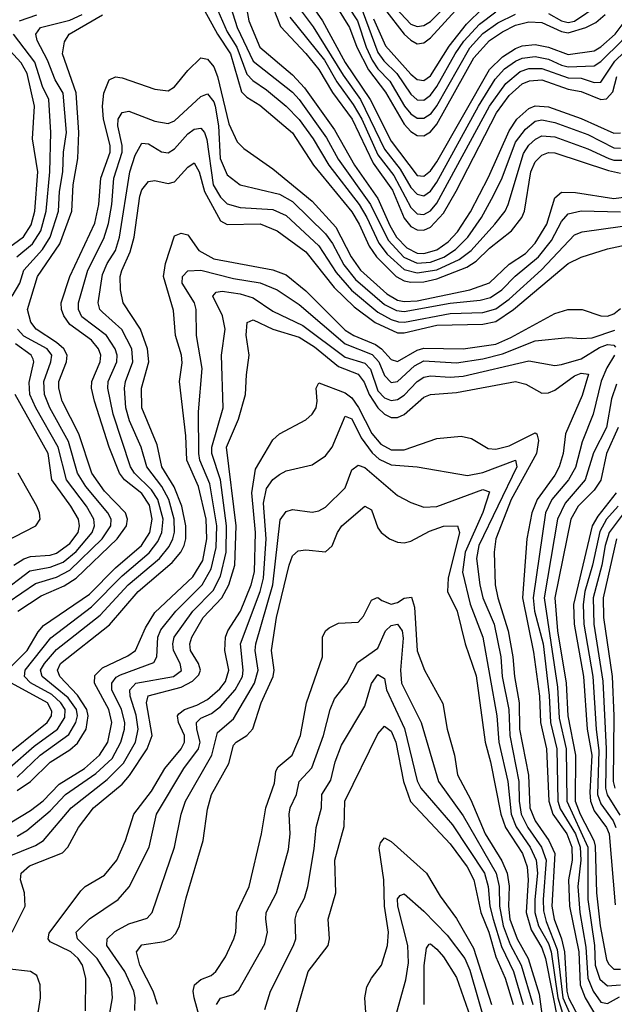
# Model space of a CAD drawing. Header units: inches. Extents: x 990535 to 1117859, y 769386 to 892122.
# Tile 1006 of 1056: x 1087737 to 1089551, y 845690 to 848694. Entities that reach past the tile are written whole.
import ezdxf

# ---------------------------------------------------------------- set-up
doc = ezdxf.new("R2010")
doc.units = ezdxf.units.IN
doc.header["$MEASUREMENT"] = 0
doc.layers.add('B0884', color=7, linetype='Continuous')

msp = doc.modelspace()

# ---------------------------------------------------------------- linework, layer by layer
at = {"layer": 'B0884', "color": 5}
for points, elevation in [([(1088867.3, 848747.3), (1088930, 848680.5), (1088950, 848672.5), (1088970, 848676), (1088990, 848688.5), (1089130, 848827)], 4040), ([(1088662, 848802), (1088742.9, 848670), (1088766.1, 848610), (1088801.1, 848541.1), (1088853.1, 848473.1), (1088910, 848374.8), (1088930, 848352.9), (1088950, 848340.2), (1088970, 848339), (1088990, 848352), (1089010, 848374.9), (1089122.6, 848577.4), (1089170, 848629.8), (1089210, 848656.8), (1089250, 848677.3), (1089290, 848686.9), (1089330, 848684.7), (1089390, 848657.8), (1089410, 848653.6), (1089463.8, 848670), (1089494.5, 848685.5), (1089523.5, 848710)], 3920), ([(1088689.3, 848810), (1088767.7, 848690), (1088794.4, 848610), (1088812.8, 848570), (1088830, 848543.8), (1088866.2, 848506.2), (1088911.2, 848430), (1088930, 848406.5), (1088950, 848393.4), (1088970, 848392.9), (1088992.2, 848407.8), (1089010, 848431.2), (1089110, 848607.5), (1089150, 848651.4), (1089195.6, 848684.4), (1089250, 848710.8)], 3940), ([(1088421.8, 848770), (1088436, 848690), (1088469.7, 848609.7), (1088570, 848525.4), (1088606.4, 848486.4), (1088697.6, 848357.6), (1088759.1, 848250), (1088830, 848148.2), (1088866.1, 848066.1), (1088887, 848030), (1088917.8, 847997.8), (1088950, 847981.8), (1088970, 847980.4), (1089010, 847991.8), (1089044.2, 848015.9), (1089073, 848047), (1089112.3, 848107.7), (1089166.9, 848213.1), (1089230, 848354.3), (1089254.1, 848390), (1089290, 848422.9), (1089310, 848431.1), (1089350, 848428), (1089450, 848392.2), (1089550, 848348.1), (1089570, 848348.7)], 3780), ([(1088850, 848727.3), (1088910, 848649.5), (1088930, 848630.8), (1088950, 848620.4), (1088970, 848623.1), (1088990, 848638.9), (1089110, 848770.4)], 4020), ([(1088290, 848741.9), (1088341.1, 848650), (1088380.5, 848590), (1088413.7, 848473.7), (1088430, 848457.5), (1088470, 848432.7), (1088570, 848349.1), (1088633.9, 848250), (1088750, 848107.6), (1088772.7, 848070), (1088803.1, 848003.1), (1088825.4, 847970), (1088885.8, 847910), (1088910, 847897.2), (1088930, 847892.8), (1088970, 847894.4), (1089010, 847903.3), (1089101.6, 847938.4), (1089130, 847956.9), (1089170, 847996.5), (1089237.8, 848050), (1089269.1, 848090), (1089277.6, 848110), (1089296.4, 848230), (1089310, 848260.3), (1089330, 848280.7), (1089350, 848288.6), (1089370, 848287.9), (1089533.3, 848233.3), (1089570, 848226)], 3720), ([(1088374.4, 848754.4), (1088400.5, 848670), (1088450, 848567.5), (1088570, 848472.5), (1088590, 848450.6), (1088673.6, 848333.6), (1088708.4, 848268.4), (1088807.9, 848130), (1088861.2, 848021.2), (1088909.2, 847969.2), (1088950, 847951.1), (1088990, 847953.9), (1089030.7, 847969.3), (1089067.1, 847992.9), (1089103.9, 848030), (1089145.6, 848090), (1089182.9, 848157.1), (1089208.6, 848211.4), (1089250, 848320.2), (1089279.9, 848360.1), (1089310, 848384.3), (1089330, 848388.6), (1089370, 848379.8), (1089470, 848343.6), (1089550, 848303.1), (1089570, 848301.7)], 3760), ([(1088619.1, 848750), (1088661.4, 848690), (1088730, 848562.9), (1088806.7, 848450), (1088870, 848323.2), (1088950, 848218.8), (1088970, 848216.6), (1088990, 848232.5), (1089010, 848260.5), (1089170, 848542), (1089210, 848580.7), (1089250, 848605.6), (1089270, 848613.9), (1089310, 848617.6), (1089350, 848609.5), (1089410, 848587.8), (1089490, 848599), (1089510, 848611.1), (1089553.6, 848650), (1089630, 848751.3)], 3880), ([(1089350, 848713), (1089390, 848690), (1089410, 848685.2), (1089430, 848689.5), (1089501.7, 848738.3)], 3940), ([(1087714.6, 847850), (1087737.5, 847890), (1087749.8, 847930.2), (1087807.4, 847992.6), (1087830.7, 848030), (1087855.3, 848110), (1087858.6, 848170), (1087869.2, 848230), (1087871.4, 848290), (1087879.9, 848350), (1087870.2, 848470), (1087845.8, 848510), (1087822.5, 848570), (1087791, 848630), (1087786.4, 848650), (1087801.1, 848670), (1087890, 848692.4), (1087927.7, 848710)], 3740), ([(1087731.3, 846890), (1087803.2, 846936.8), (1087873.1, 846966.9), (1087910, 846990.2), (1088034.8, 847110), (1088063.2, 847150), (1088066, 847170), (1088059.8, 847190), (1087996, 847256), (1087957.1, 847310), (1087917.7, 847430), (1087866.7, 847530), (1087856.6, 847570), (1087856.9, 847590), (1087880.4, 847650), (1087882.6, 847670), (1087872.2, 847690), (1087850, 847709.4), (1087787.2, 847750), (1087771, 847771), (1087761.3, 847810), (1087791.8, 847910), (1087859.7, 848010), (1087896.4, 848110), (1087900, 848190), (1087915.2, 848270), (1087917.8, 848350), (1087910, 848470.8), (1087868.2, 848590), (1087874.2, 848625.8), (1087888, 848650), (1087990, 848708.9)], 3720), ([(1087736.9, 848690), (1087790, 848708.1)], 3760), ([(1088342, 848722), (1088370, 848657.2), (1088400, 848610), (1088430, 848527.4), (1088448.3, 848508.4), (1088490, 848480.1), (1088550, 848429.5), (1088590, 848389.8), (1088632.8, 848330), (1088680, 848250), (1088772.4, 848130), (1088796.4, 848090), (1088832.4, 848012.4), (1088858.2, 847978.1), (1088910, 847932.2), (1088950, 847921.1), (1089010, 847931.2), (1089078, 847962), (1089114.6, 847990), (1089187.1, 848070), (1089218.6, 848110), (1089227.4, 848130), (1089274.2, 848285.8), (1089290, 848311), (1089310.3, 848329.7), (1089330, 848339), (1089370, 848336.8), (1089470, 848299.6), (1089534.4, 848270), (1089550, 848264.9), (1089575.1, 848264.9)], 3740), ([(1088511, 848730), (1088532.6, 848672.6), (1088610, 848590.6), (1088650, 848541.4), (1088691.5, 848471.5), (1088751, 848390), (1088815.7, 848255.7), (1088874.1, 848174.1), (1088910, 848088.6), (1088930, 848063.3), (1088950, 848052.8), (1088970, 848051.8), (1088990, 848060.7), (1089030, 848103.9), (1089069, 848171), (1089192, 848410), (1089230, 848462), (1089270, 848498.1), (1089292.5, 848507.6), (1089330, 848510), (1089410, 848481.9), (1089450, 848474.5), (1089510, 848449.8), (1089527.8, 848452.2), (1089546.2, 848473.8), (1089559.2, 848520.8)], 3820), ([(1088590, 848728.6), (1088632.3, 848672.3), (1088724.2, 848524.2), (1088777, 848450), (1088850, 848298.6), (1088897.6, 848237.6), (1088930, 848181.7), (1088950, 848161.2), (1088970, 848156.7), (1088990, 848171), (1089010, 848198.3), (1089136.5, 848430), (1089187.9, 848512.1), (1089216.5, 848543.5), (1089250, 848567.3), (1089270, 848576.6), (1089310, 848581.7), (1089350, 848573.6), (1089390, 848554.8), (1089410, 848550.2), (1089490, 848553.1), (1089510, 848565.8), (1089575.5, 848630), (1089653.3, 848726.7)], 3860), ([(1088782.5, 848722.5), (1088830, 848594.1), (1088848.5, 848568.5), (1088887.8, 848530), (1088930, 848466.3), (1088950, 848449.1), (1088970, 848448.5), (1088990, 848463.7), (1089010, 848489.5), (1089065.6, 848590), (1089092.1, 848627.9), (1089139.6, 848680.4), (1089190, 848717.6)], 3960), ([(1088816.5, 848696.5), (1088853.6, 848613.6), (1088930, 848527.3), (1088950, 848511.1), (1088970, 848508.7), (1088990, 848522.3), (1089047.4, 848612.6), (1089100.2, 848679.8), (1089150, 848728.7)], 3980), ([(1088561.4, 848701.4), (1088666.8, 848570), (1088704.5, 848504.5), (1088754.7, 848434.7), (1088780.6, 848390), (1088830, 848281.4), (1088878.2, 848218.1), (1088930, 848120.4), (1088950, 848101.5), (1088970, 848099.8), (1088990, 848111.2), (1089010, 848133.8), (1089170, 848430.1), (1089220.4, 848499.6), (1089264.3, 848535.7), (1089290, 848545), (1089330, 848544.7), (1089410, 848516.5), (1089450, 848515), (1089490, 848502.5), (1089510, 848503.4), (1089552.4, 848567.6), (1089610, 848622), (1089670, 848697.9)], 3840), ([(1087691.8, 847990), (1087748.8, 848031.2), (1087772.5, 848067.5), (1087783.4, 848110), (1087792.2, 848230), (1087776.8, 848330), (1087782.9, 848430), (1087760.1, 848530), (1087741.9, 848561.9), (1087660.3, 848650)], 3780), ([(1087728.5, 847970), (1087776.3, 848010), (1087801.7, 848050), (1087818.5, 848110), (1087829.8, 848230), (1087831.9, 848350), (1087826.1, 848450), (1087806.6, 848490), (1087783.7, 848563.7), (1087718.1, 848650)], 3760), ([(1087699.7, 846710), (1087760.5, 846770), (1087793.4, 846826.6), (1087810, 846845.8), (1087950, 846941.3), (1088030, 847021.8), (1088108.6, 847090), (1088134.7, 847130), (1088141.6, 847170), (1088132.9, 847212.9), (1088110, 847248.3), (1088057.3, 847290), (1088042, 847310), (1088010.1, 847390.1), (1087965.6, 847530), (1087956.9, 847570), (1087957.5, 847590), (1087982.8, 847650), (1087984.7, 847670), (1087978.1, 847690), (1087956.4, 847716.4), (1087890, 847763.8), (1087871.5, 847790), (1087865.1, 847810), (1087863.9, 847830), (1087890.2, 847910), (1087966.9, 848073.1), (1087978.4, 848130), (1087984.5, 848210), (1088013.2, 848290), (1088013.4, 848310), (1087993, 848390), (1087990.2, 848429.8), (1087993.8, 848470), (1088010, 848510.1), (1088030, 848519.6), (1088050, 848516.5), (1088150, 848481.7), (1088190, 848477.2), (1088210, 848488.9), (1088250, 848539.1), (1088290, 848577.8), (1088310, 848573), (1088330, 848549.5), (1088340.6, 848520.6), (1088375.7, 848375.7), (1088401, 848321), (1088420.9, 848300.9), (1088510, 848238.9), (1088630, 848140.5), (1088701.2, 848061.2), (1088748.6, 847970), (1088777.3, 847930), (1088857.3, 847857.3), (1088890, 847838.5), (1088910, 847833.9), (1088950, 847836.6), (1089110.6, 847869.4), (1089170, 847890.8), (1089230, 847947.8), (1089279.8, 847980.2), (1089310, 848011.8), (1089345.2, 848070), (1089369.6, 848150.4), (1089390, 848167.5), (1089432.9, 848167.1), (1089550, 848148.8), (1089610, 848156.6)], 3680), ([(1087707.7, 846412.3), (1087782, 846478), (1087852.7, 846530), (1087875.3, 846564.8), (1087875.8, 846590), (1087863.3, 846610), (1087834.9, 846634.9), (1087770.5, 846670.5), (1087752.1, 846690), (1087753.8, 846710), (1087832.2, 846807.8), (1087956.9, 846903.1), (1088050, 846997.7), (1088132.5, 847067.5), (1088158.3, 847101.7), (1088170.7, 847130), (1088174.6, 847170), (1088158.5, 847230), (1088139.9, 847259.8), (1088088, 847310), (1088075.7, 847330), (1088022, 847490), (1088006.4, 847570), (1088007.6, 847590), (1088033.2, 847650), (1088034.3, 847670), (1088028.4, 847690), (1088002.4, 847730), (1087927.2, 847787.2), (1087917, 847810), (1087916.4, 847830), (1087945, 847930), (1087994, 848026), (1088008.1, 848071.9), (1088018.9, 848130), (1088024.4, 848210), (1088049.6, 848290), (1088050.1, 848310.1), (1088036.4, 848370), (1088038.1, 848390), (1088050, 848410.6), (1088070, 848414.6), (1088150, 848384.2), (1088190, 848377.6), (1088210, 848385.2), (1088290, 848459.4), (1088310, 848467.7), (1088330, 848443.1), (1088333.8, 848430), (1088343.3, 848370), (1088349.1, 848270), (1088370, 848220.4), (1088410.2, 848190), (1088530, 848161.6), (1088570, 848139.4), (1088670, 848040.7), (1088691.3, 848011.3), (1088725.6, 847945.6), (1088761.3, 847901.3), (1088850, 847825.3), (1088887, 847807), (1088910, 847803.3), (1089050, 847828.7), (1089141.9, 847838.1), (1089173.2, 847846.8), (1089208.1, 847870), (1089248.2, 847911.8), (1089319.8, 847970), (1089359.9, 848020.1), (1089390, 848078.1), (1089410, 848101.5), (1089450, 848110.6), (1089570, 848107.3)], 3660), ([(1087730, 846383.2), (1087800.2, 846450), (1087886.9, 846513.1), (1087909, 846550), (1087913.2, 846570), (1087910.8, 846590), (1087885.5, 846625.5), (1087806.3, 846690), (1087801.3, 846710), (1087813.1, 846730), (1087850, 846772.5), (1087982.6, 846877.4), (1088068, 846970), (1088163.9, 847050), (1088193.2, 847086.8), (1088204.6, 847110), (1088209.6, 847130.4), (1088208.6, 847170), (1088191.8, 847230), (1088171.3, 847270), (1088125, 847330), (1088108.1, 847390), (1088072.2, 847470), (1088061.1, 847510), (1088056.7, 847570), (1088060, 847590), (1088082.9, 847650), (1088079.3, 847690), (1088048.9, 847748.9), (1087990, 847801.1), (1087982.3, 847810), (1087976.6, 847830), (1087990, 847916.6), (1088004.3, 847950), (1088029.2, 847990), (1088042.1, 848030), (1088073.7, 848230), (1088090, 848280.1), (1088110, 848316.8), (1088130, 848314.9), (1088170, 848290.6), (1088190, 848288.1), (1088210, 848299.9), (1088250, 848345.6), (1088270, 848359.7), (1088290, 848363.3), (1088300.7, 848350), (1088308.6, 848328.5), (1088327.8, 848190), (1088350, 848152), (1088370, 848132.3), (1088410, 848121), (1088510, 848114.7), (1088550, 848096.1), (1088650, 848003.9), (1088702.2, 847922.2), (1088749.1, 847869.1), (1088830, 847801.9), (1088870, 847779.2), (1088892.4, 847772.4), (1088911.6, 847771.6), (1089050, 847797.6), (1089150, 847800.8), (1089190, 847811.3), (1089230, 847840.8), (1089329.2, 847930.8), (1089430, 848037.9), (1089453, 848047), (1089576.4, 848063.6)], 3640), ([(1087730, 846342.5), (1087770, 846370), (1087830, 846428.7), (1087890, 846466.1), (1087913.3, 846486.7), (1087940.2, 846530), (1087946.2, 846570), (1087942.1, 846590), (1087913.8, 846633.8), (1087860.1, 846690), (1087852.7, 846710), (1087861.8, 846730), (1088011.7, 846848.3), (1088098.8, 846950), (1088202.5, 847037.5), (1088229.2, 847070), (1088239.1, 847090), (1088244.2, 847110), (1088244.5, 847150), (1088232.4, 847210), (1088208.8, 847268.8), (1088171, 847330), (1088156.9, 847396.9), (1088109.7, 847510), (1088109.4, 847570), (1088131.4, 847650), (1088127.1, 847690), (1088105.4, 847750), (1088052.5, 847830), (1088044.5, 847870), (1088044, 847910), (1088048.7, 847928.7), (1088074.5, 847985.5), (1088086.8, 848030), (1088104.2, 848155.8), (1088110, 848175), (1088130, 848200.1), (1088150, 848203.7), (1088190, 848194.4), (1088210, 848199.4), (1088250, 848243.8), (1088270, 848257.2), (1088284.4, 848230), (1088300.8, 848170), (1088350, 848079.9), (1088370, 848069.4), (1088471.3, 848071.3), (1088522.5, 848050), (1088610, 847985.3), (1088697, 847877), (1088757.8, 847817.8), (1088822.1, 847770), (1088890, 847738.8), (1088910, 847739), (1089010, 847762.2), (1089150, 847764.7), (1089190, 847773.6), (1089244.1, 847810), (1089410, 847950.4), (1089450, 847969.2), (1089530, 847994.6), (1089630, 848016.1)], 3620), ([(1087713, 846247), (1087770, 846282), (1087808.7, 846311.3), (1087858.2, 846361.8), (1087934.9, 846410), (1087980.8, 846450), (1088006.7, 846490), (1088018, 846550), (1088009.2, 846590), (1087965.9, 846670), (1087966.9, 846693.1), (1087990, 846716.9), (1088066.9, 846753.1), (1088090.8, 846769.2), (1088121.3, 846838.7), (1088150, 846885.1), (1088265.9, 846994.1), (1088295.7, 847044.3), (1088308.2, 847110), (1088305.9, 847170), (1088283, 847270), (1088246.7, 847350), (1088244.5, 847424.5), (1088224.5, 847590), (1088233.2, 847646.8), (1088231.1, 847670), (1088212.6, 847730), (1088206.5, 847806.5), (1088175.9, 847910), (1088182.3, 847950), (1088210, 848034.1), (1088230, 848043), (1088250, 848037.5), (1088284, 847990), (1088330, 847964.4), (1088510, 847930.8), (1088550, 847915), (1088610, 847866.9), (1088730, 847747.2), (1088756.9, 847730), (1088822.7, 847702.7), (1088840.6, 847690), (1088870, 847657), (1088890, 847650.9), (1088950, 847685.5), (1088970, 847691.8), (1089090, 847689.6), (1089190, 847704), (1089235.8, 847724.2), (1089370, 847797.1), (1089409.6, 847809.6), (1089453, 847810), (1089510, 847790.6), (1089530, 847788.9), (1089550, 847796.3), (1089570, 847812.8)], 3580), ([(1087730, 846203.3), (1087759.5, 846220.5), (1087830, 846281), (1087876.9, 846330), (1087970, 846394.3), (1088019.5, 846440.5), (1088046.2, 846490), (1088057, 846530), (1088057.7, 846550), (1088048.4, 846590), (1088018.2, 846650), (1088018.1, 846670), (1088032, 846688), (1088044.6, 846695.4), (1088146.6, 846733.4), (1088155.7, 846750), (1088158.4, 846810), (1088167.9, 846832.1), (1088213.6, 846890), (1088294.1, 846970), (1088321.7, 847018.3), (1088336.3, 847083.7), (1088338.6, 847150), (1088317.5, 847277.5), (1088286.9, 847350), (1088283.4, 847370), (1088282.4, 847497.6), (1088294.2, 847630), (1088276.5, 847730), (1088275.3, 847810), (1088270.2, 847830.2), (1088233.2, 847890), (1088234, 847910), (1088250, 847927.3), (1088290, 847930.1), (1088390, 847904.2), (1088470.6, 847890.6), (1088522.4, 847870), (1088590, 847825.2), (1088730, 847705.1), (1088812.8, 847672.8), (1088833.1, 847650), (1088850, 847608.2), (1088870, 847587.1), (1088890, 847589.8), (1088941.9, 847638.1), (1088970, 847652.7), (1089070, 847647.3), (1089150, 847659.1), (1089210, 847674.4), (1089310, 847713.9), (1089410, 847724), (1089450, 847720.9), (1089483.8, 847723.8), (1089552.9, 847747.1)], 3560), ([(1087700.2, 846139.8), (1087785.2, 846174.8), (1087809.7, 846190.3), (1087894.5, 846290), (1088004.3, 846375.7), (1088054.1, 846425.9), (1088090.2, 846490), (1088098.7, 846530), (1088092.6, 846572.6), (1088074.5, 846630), (1088073.5, 846650), (1088091.9, 846670), (1088206.3, 846690), (1088231.2, 846708.8), (1088226.8, 846730), (1088206.5, 846770), (1088204.2, 846790), (1088208.6, 846810), (1088265.9, 846890), (1088327.4, 846952.6), (1088350, 846996.3), (1088366.9, 847070), (1088368.5, 847150), (1088350.1, 847290.1), (1088323.8, 847370), (1088323.4, 847390), (1088358, 847510), (1088353.2, 847670), (1088364, 847750), (1088356.1, 847790), (1088326.5, 847850), (1088337, 847863), (1088354.8, 847865.2), (1088410, 847857.4), (1088450, 847845.7), (1088510, 847804.5), (1088601, 847761), (1088730, 847664.6), (1088790, 847645.7), (1088807.9, 847627.9), (1088830, 847561.9), (1088850, 847540.1), (1088870, 847532.4), (1088890, 847535.4), (1088910, 847548.1), (1088950, 847589.8), (1088970, 847603.2), (1088990, 847607.1), (1089050, 847603.4), (1089090, 847606.6), (1089290, 847653), (1089370, 847639.2), (1089390, 847641.6), (1089450, 847659.7), (1089506.1, 847693.9), (1089530, 847702.9), (1089550, 847701.4), (1089554.7, 847694.8)], 3540), ([(1087714.1, 845910), (1087754.1, 845990), (1087752.3, 846030), (1087740.1, 846070), (1087741.7, 846090), (1087766.8, 846113.2), (1087868.1, 846151.9), (1087884.1, 846170), (1087917, 846230), (1087963, 846290), (1088050, 846362.3), (1088072, 846388), (1088126.1, 846470), (1088141.9, 846510), (1088123.8, 846610), (1088129.2, 846630.8), (1088230, 846658.1), (1088264.2, 846675.9), (1088284.2, 846695.8), (1088289, 846710), (1088282.6, 846730), (1088258, 846770), (1088256.6, 846790), (1088262.7, 846810), (1088297.3, 846870), (1088354.3, 846930), (1088375.1, 846970), (1088393.7, 847030), (1088397.3, 847150), (1088368.5, 847390), (1088404.5, 847475.5), (1088426.5, 847550), (1088428.7, 847610), (1088437.5, 847670), (1088428.6, 847731.4), (1088430.9, 847770), (1088450, 847777.9), (1088509.4, 847749.4), (1088590, 847725.1), (1088636.3, 847696.3), (1088710, 847636), (1088770, 847612.2), (1088788.3, 847588.3), (1088803.2, 847550), (1088830, 847509.8), (1088850, 847490.5), (1088870, 847480.4), (1088890, 847479.8), (1088910, 847489.8), (1088970, 847542.6), (1088990, 847550.4), (1089070, 847556.4), (1089250, 847590.4), (1089281.5, 847581.5), (1089330, 847554.9), (1089350, 847555.1), (1089370, 847563.7), (1089430, 847607.5), (1089450, 847615.8), (1089472, 847612), (1089452.9, 847547.1), (1089402.3, 847430), (1089395.5, 847370), (1089383.3, 847330), (1089370, 847304.3), (1089315.6, 847230), (1089299.1, 847190), (1089284.5, 847110), (1089270.7, 846930), (1089304.3, 846764.3), (1089323, 846630), (1089325.9, 846550), (1089344.2, 846470), (1089351, 846310), (1089363.8, 846270), (1089406.3, 846210), (1089421.8, 846170), (1089423, 846130), (1089411.7, 846070), (1089414.8, 845990), (1089442.7, 845850), (1089446.8, 845750), (1089462.6, 845710), (1089510, 845629.8)], 3520), ([(1087702.6, 846917.4), (1087786, 846974), (1087850, 846993.4), (1087890, 847014.3), (1087989.1, 847110), (1088015.6, 847150), (1088016.6, 847170), (1088006.3, 847190), (1087939.3, 847270), (1087913.4, 847310), (1087886.6, 847406.6), (1087829.3, 847510), (1087813.2, 847550), (1087811.1, 847590), (1087832.8, 847650), (1087835.4, 847670), (1087821.3, 847690), (1087750, 847728), (1087730.5, 847750)], 3740), ([(1087676.3, 846943.7), (1087767.8, 847012.2), (1087830, 847023.8), (1087870, 847039.2), (1087910, 847071.5), (1087958.9, 847130), (1087965.9, 847150), (1087963.9, 847170), (1087941.1, 847210), (1087879.7, 847290), (1087855.2, 847390), (1087786.3, 847510), (1087768.4, 847550), (1087766.6, 847586.6), (1087780.6, 847650), (1087778, 847658), (1087772.6, 847670), (1087724.8, 847704.8)], 3760), ([(1089552.1, 847670), (1089528.1, 847631.9), (1089510.8, 847590.8), (1089486.7, 847490), (1089453.5, 847406.5), (1089432.3, 847327.7), (1089411.8, 847290), (1089360.8, 847230), (1089341.3, 847190), (1089303.4, 846930), (1089307.9, 846890), (1089333.9, 846790), (1089352.5, 846632.5), (1089356.7, 846550), (1089376, 846470), (1089378.7, 846310), (1089386.4, 846286.4), (1089432.3, 846210), (1089446.7, 846170), (1089448.6, 846130), (1089440, 846050), (1089445.9, 845970), (1089464.7, 845864.7), (1089470.3, 845770.3), (1089486.3, 845730), (1089510, 845696.8), (1089530, 845692.6), (1089567.3, 845712.7)], 3540), ([(1087938.3, 845670), (1087939.2, 845770), (1087928.7, 845810), (1087915.6, 845830), (1087893.3, 845850), (1087830, 845881.3), (1087824.3, 845890), (1087827.6, 845907.6), (1087923.6, 846036.4), (1087937, 846050), (1087995.7, 846084.3), (1088034, 846130), (1088060.5, 846190), (1088085.8, 846270), (1088139.3, 846340.7), (1088179.8, 846410), (1088229.9, 846470), (1088240, 846490), (1088240.2, 846510), (1088221.7, 846550), (1088218.6, 846570), (1088223.2, 846576.8), (1088239.6, 846590), (1088277.2, 846602.8), (1088310, 846620.5), (1088347.7, 846652.3), (1088365.4, 846674.6), (1088375.4, 846710), (1088363.4, 846770), (1088364.7, 846810), (1088372.2, 846830), (1088410.6, 846889.4), (1088443.9, 846970), (1088453.2, 847010), (1088456.7, 847130), (1088445.5, 847250), (1088457.1, 847322.9), (1088510, 847412.5), (1088530, 847430.2), (1088610, 847472.9), (1088630, 847490.2), (1088641.6, 847510), (1088644.7, 847530), (1088641.6, 847570), (1088650, 847585.6), (1088730, 847555.8), (1088750, 847540.5), (1088771.1, 847511.1), (1088811.2, 847431.2), (1088839.1, 847399.1), (1088870, 847381.3), (1088910, 847381.8), (1089010, 847415.9), (1089083.6, 847423.5), (1089116, 847416), (1089166.1, 847386.1), (1089190, 847383.4), (1089230, 847394.2), (1089310, 847433.9), (1089315.3, 847430), (1089320, 847410), (1089313.6, 847370), (1089236.7, 847230), (1089189.5, 847110), (1089185, 847070), (1089188.1, 846970), (1089196.3, 846930), (1089227.7, 846830), (1089242, 846750), (1089246.8, 846690), (1089260.8, 846610), (1089261.8, 846530), (1089289.6, 846389.6), (1089293.3, 846290), (1089309.5, 846250), (1089351.6, 846190), (1089370, 846150), (1089360.5, 845990), (1089367.3, 845950), (1089389.6, 845889.6), (1089398.9, 845850), (1089405.8, 845730), (1089411.2, 845710), (1089442.9, 845650)], 3480), ([(1089558.3, 847581.7), (1089542.6, 847537.4), (1089526.9, 847450), (1089487.6, 847372.4), (1089462.5, 847290), (1089400.9, 847219.1), (1089378.3, 847170), (1089337, 846930), (1089378.1, 846658.1), (1089382.9, 846562.9), (1089404.3, 846470), (1089405.8, 846310), (1089470.5, 846170), (1089470.8, 846010), (1089490.4, 845870), (1089492.9, 845810), (1089506.6, 845766.6), (1089530, 845746.2), (1089569.6, 845749.6)], 3560), ([(1087719.3, 847030), (1087750, 847049.4), (1087770, 847056), (1087830, 847060.6), (1087850, 847066.6), (1087890, 847095.7), (1087915.5, 847130), (1087920, 847150), (1087916.3, 847170), (1087893.7, 847210), (1087835.8, 847290), (1087824.1, 847370), (1087723.4, 847550)], 3780), ([(1088006.3, 845630), (1088020.3, 845710), (1088017.5, 845750), (1088011.2, 845770), (1087973.8, 845830), (1087913.4, 845890), (1087909.4, 845910), (1087950, 845951.1), (1088037.3, 846010), (1088071.5, 846048.5), (1088131.9, 846170), (1088155.1, 846270), (1088237.6, 846410), (1088282.3, 846470), (1088287.9, 846490), (1088277.3, 846530), (1088277.1, 846550), (1088290, 846562.7), (1088322.4, 846577.6), (1088350, 846598.7), (1088394.3, 846650), (1088416.6, 846690), (1088419.5, 846710), (1088410.8, 846790), (1088471, 846950), (1088481.2, 846990), (1088488.7, 847110), (1088481.4, 847218.6), (1088490, 847264), (1088510, 847291.2), (1088530, 847306.8), (1088550, 847317.4), (1088630, 847336.4), (1088670, 847363), (1088690.3, 847389.7), (1088730, 847484.1), (1088750, 847476.2), (1088778.5, 847418.5), (1088812.4, 847372.4), (1088833.6, 847353.6), (1088870, 847336), (1088949.7, 847329.7), (1089103.2, 847303.2), (1089150, 847312.7), (1089250.1, 847350), (1089253.9, 847330), (1089137.5, 847090), (1089130.3, 847050), (1089140.7, 846970), (1089150.3, 846930), (1089184.6, 846850), (1089205.4, 846750), (1089209.3, 846690), (1089228.9, 846590), (1089232.3, 846510), (1089260, 846370), (1089260.7, 846310), (1089266.6, 846270), (1089286.9, 846230), (1089329.5, 846170), (1089343.4, 846130), (1089333.9, 846010), (1089335.5, 845975.5), (1089343.1, 845943.1), (1089377.3, 845857.3), (1089394.3, 845710), (1089420.4, 845650)], 3460), ([(1089562.4, 847450), (1089526.8, 847370), (1089510, 847289.5), (1089490, 847258.3), (1089441.1, 847210), (1089418.9, 847170), (1089369.4, 846930), (1089378, 846830), (1089404.3, 846670), (1089409.6, 846570), (1089432.5, 846450), (1089431.8, 846310), (1089446.8, 846270), (1089488.3, 846190), (1089492.7, 846172.7), (1089496.7, 846030), (1089508.1, 845930), (1089527.1, 845827.1), (1089533.3, 845813.3), (1089550, 845797.1), (1089570, 845798)], 3580), ([(1088088.3, 845671.7), (1088089.9, 845710), (1088085.9, 845730), (1088058.2, 845790), (1088003.4, 845870), (1088003.9, 845890), (1088027.1, 845912.9), (1088070, 845936.2), (1088126.5, 845953.5), (1088141.9, 845970), (1088209.2, 846170), (1088229.6, 846270), (1088243.6, 846310), (1088323.1, 846450), (1088340.3, 846519.7), (1088390, 846561.5), (1088453.2, 846670), (1088464.7, 846710), (1088455.9, 846770), (1088457.3, 846790), (1088509.6, 846970), (1088532.3, 847167.7), (1088550, 847194), (1088570, 847199.8), (1088630, 847191.3), (1088650, 847195.1), (1088670, 847207), (1088730, 847265.7), (1088750, 847320.2), (1088770, 847335.3), (1088790, 847327.9), (1088890, 847242.5), (1088930, 847220.9), (1088970, 847206.5), (1089010, 847209.3), (1089150, 847260.3), (1089170, 847253.4), (1089150, 847191), (1089096.6, 847070), (1089088.3, 847008.3), (1089111.2, 846911.2), (1089150.5, 846810), (1089192.5, 846570), (1089199.3, 846490), (1089225.9, 846370), (1089236, 846270), (1089251.7, 846231.7), (1089294.8, 846170), (1089312.6, 846130), (1089316.4, 846090), (1089308.2, 846010), (1089309, 845970), (1089320, 845930), (1089350, 845875.6), (1089358.6, 845850), (1089378.9, 845710), (1089402.9, 845630)], 3440), ([(1087690, 847100.2), (1087786.3, 847150), (1087799.7, 847170), (1087798, 847190), (1087789.3, 847210), (1087732.4, 847310)], 3820), ([(1089557.2, 847250), (1089500.5, 847179.5), (1089483.3, 847150), (1089427, 846910), (1089428.8, 846850), (1089457.2, 846690), (1089468.4, 846530), (1089482.2, 846450), (1089476.2, 846336.2), (1089478.9, 846310), (1089490, 846281), (1089527.4, 846230), (1089535.3, 846210), (1089553.7, 845993.7)], 3620), ([(1088157.4, 845690), (1088144.5, 845730), (1088103.4, 845810), (1088093.7, 845850), (1088110, 845871.3), (1088177.6, 845882.4), (1088198.1, 845890), (1088214.1, 845905.9), (1088225.3, 845930), (1088244.9, 846015.1), (1088297.5, 846190), (1088310, 846286), (1088322.5, 846330), (1088374.9, 846425.1), (1088390, 846480.8), (1088397.3, 846490), (1088430, 846510.1), (1088448.9, 846531.1), (1088473.9, 846610), (1088510.5, 846690), (1088513.1, 846710), (1088505, 846770), (1088521, 846870), (1088559.8, 847030), (1088570, 847058), (1088586.5, 847073.5), (1088610, 847077.1), (1088670, 847070.2), (1088690, 847088.9), (1088706.7, 847130), (1088720.3, 847150), (1088790, 847209.5), (1088810, 847198.9), (1088830, 847143.8), (1088839.8, 847130), (1088865.8, 847110), (1088890, 847100.5), (1088910, 847098.4), (1088930, 847102.8), (1088986.9, 847133.1), (1089030, 847149.1), (1089072.6, 847150), (1089079.4, 847130), (1089044.1, 846990), (1089041.9, 846950), (1089071.5, 846890), (1089096.6, 846790), (1089130, 846691.9), (1089157.5, 846490), (1089173.9, 846430), (1089205, 846270), (1089218.9, 846230), (1089270.9, 846150), (1089285.1, 846110), (1089288.3, 846070), (1089282.5, 845970), (1089297.8, 845917.8), (1089330, 845862.5), (1089340.9, 845830), (1089380.5, 845630)], 3420), ([(1089562.6, 847210), (1089527.5, 847170), (1089507.2, 847132.8), (1089484.9, 847030), (1089461.6, 846950), (1089455.8, 846910), (1089457.8, 846850), (1089485.6, 846690), (1089495.3, 846530), (1089504, 846464), (1089500.2, 846330), (1089510, 846302.1), (1089547.4, 846250), (1089556.1, 846230)], 3640), ([(1089593.1, 847206.9), (1089535.8, 847130), (1089522.8, 847090), (1089512.8, 847030), (1089486.6, 846930), (1089488.2, 846850), (1089515.9, 846675.9), (1089526.5, 846470), (1089523.9, 846350), (1089529.3, 846329.3), (1089567.5, 846267.5)], 3660), ([(1089557.8, 847110), (1089517.3, 846930), (1089518.4, 846870), (1089544.9, 846690), (1089549.5, 846570), (1089547.8, 846370), (1089552.8, 846350)], 3680), ([(1088296.6, 845610), (1088269.3, 845710), (1088266, 845730), (1088270.3, 845749.7), (1088290, 845765.5), (1088321.6, 845778.4), (1088336, 845790), (1088365, 845835), (1088390.9, 845890), (1088396.4, 845910), (1088399.2, 845970), (1088437, 846050), (1088475.4, 846210), (1088488, 846290), (1088514.8, 846365.2), (1088518.5, 846401.5), (1088525.6, 846414.4), (1088568.5, 846450), (1088593.4, 846510), (1088611.9, 846610), (1088661.4, 846750), (1088660.8, 846810), (1088669.8, 846830), (1088681.3, 846838.7), (1088710, 846853), (1088770, 846856.1), (1088786.2, 846873.8), (1088810, 846922.9), (1088825.6, 846930), (1088830, 846931.4), (1088841.8, 846921.8), (1088870, 846911.3), (1088890, 846916.3), (1088910, 846929.1), (1088932.5, 846932.5), (1088941.7, 846901.7), (1088950, 846768.7), (1088972, 846710), (1089027.6, 846607.6), (1089041.4, 846530), (1089063.3, 846450), (1089072.4, 846390), (1089113.7, 846313.7), (1089157.1, 846210), (1089208.4, 846128.4), (1089224.7, 846090), (1089230.6, 846050.6), (1089228.7, 845990), (1089232.8, 845950), (1089254.6, 845890), (1089288.8, 845830), (1089321.7, 845721.7), (1089355, 845470)], 3380), ([(1088337.2, 845690), (1088350, 845708.8), (1088390, 845720.6), (1088405.5, 845734.5), (1088485.2, 845874.8), (1088493.3, 845910), (1088487.7, 845950), (1088489.5, 845970), (1088520.6, 846030), (1088557.1, 846162.9), (1088562.6, 846210), (1088559.1, 846270), (1088562.7, 846290), (1088581.2, 846330), (1088590.3, 846369.7), (1088628.3, 846411.7), (1088663.9, 846510), (1088683.9, 846590), (1088698.1, 846621.9), (1088734.8, 846670), (1088767.4, 846732.6), (1088830, 846776.2), (1088853.4, 846830), (1088870, 846845.4), (1088890, 846849.6), (1088904.4, 846830), (1088907.2, 846807.2), (1088899.4, 846710), (1088901.7, 846670), (1088962.1, 846550), (1089015, 846370), (1089090, 846265.3), (1089190.4, 846090), (1089200, 846050), (1089201, 845990), (1089212, 845930), (1089233.2, 845873.2), (1089266.8, 845810), (1089302.3, 845690)], 3360), ([(1088485.4, 845674.6), (1088502.3, 845730), (1088572.5, 845870), (1088579.9, 845890), (1088577.9, 845950), (1088582.9, 845970), (1088605.8, 846014.2), (1088616.1, 846050), (1088635.8, 846164.2), (1088641.6, 846230), (1088657.9, 846290), (1088658.9, 846330), (1088686, 846374), (1088699.8, 846430), (1088718.7, 846481.3), (1088790, 846599.4), (1088810, 846669.1), (1088830, 846696.2), (1088850, 846683.7), (1088856.6, 846650), (1088911.4, 846531.4), (1088950, 846371.9), (1088960.5, 846350), (1089057.5, 846237.5), (1089154.7, 846090), (1089166.8, 846050), (1089171.2, 845990), (1089181.3, 845950), (1089207.1, 845867.1), (1089243.2, 845790), (1089273, 845690)], 3340), ([(1087681.5, 846438.5), (1087820.7, 846550), (1087834.6, 846570), (1087835.3, 846584.7), (1087822.2, 846610), (1087712, 846670)], 3680), ([(1088566.7, 845613.3), (1088617.3, 845790), (1088678.3, 845870), (1088681.9, 845890), (1088678.7, 845950), (1088701.7, 846030), (1088698.9, 846130), (1088727.2, 846232.8), (1088729.1, 846310), (1088830, 846515.5), (1088850, 846538.5), (1088870, 846523.9), (1088885.1, 846490), (1088908.3, 846370), (1088929.2, 846309.2), (1089050, 846179.9), (1089102.7, 846110), (1089123.1, 846070), (1089144.2, 845970), (1089168.6, 845910), (1089190, 845835.2), (1089218, 845770), (1089243.1, 845690)], 3320), ([(1088794.4, 845650), (1088789.9, 845710), (1088796.5, 845743.5), (1088810.3, 845769.7), (1088841, 845810), (1088859.2, 845870), (1088862.1, 845910), (1088849.9, 845990), (1088848.1, 846070), (1088833.4, 846166.6), (1088837.5, 846182.5), (1088850, 846198.3), (1088870, 846187), (1088978.7, 846090), (1089020, 846020), (1089070, 845951.6), (1089121.2, 845861.2), (1089176.8, 845690)], 3280), ([(1088877.8, 845630), (1088915.2, 845764.8), (1088923.4, 845816.6), (1088921.3, 845870), (1088890.4, 845989.6), (1088890, 846011.8), (1088898, 846022), (1088910, 846027.5), (1088970, 845974.4), (1089040.9, 845900.9), (1089094.8, 845830), (1089110, 845794.5), (1089163.2, 845610)], 3260), ([(1088971.1, 845690), (1088971, 845809), (1088978.1, 845861.9), (1088985.9, 845874.1), (1088990, 845875.3), (1089010, 845858.8), (1089030, 845835.2), (1089070, 845772.1), (1089119.7, 845630)], 3240), ([(1087702.5, 845530), (1087770.1, 845609.8), (1087781.6, 845630), (1087794.8, 845670), (1087800.6, 845710), (1087799.6, 845750), (1087790, 845778), (1087770.2, 845790.2), (1087698.3, 845798.3)], 3520)]:
    msp.add_lwpolyline(points, dxfattribs=dict(at, elevation=elevation))

doc.saveas('drawing.dxf')
